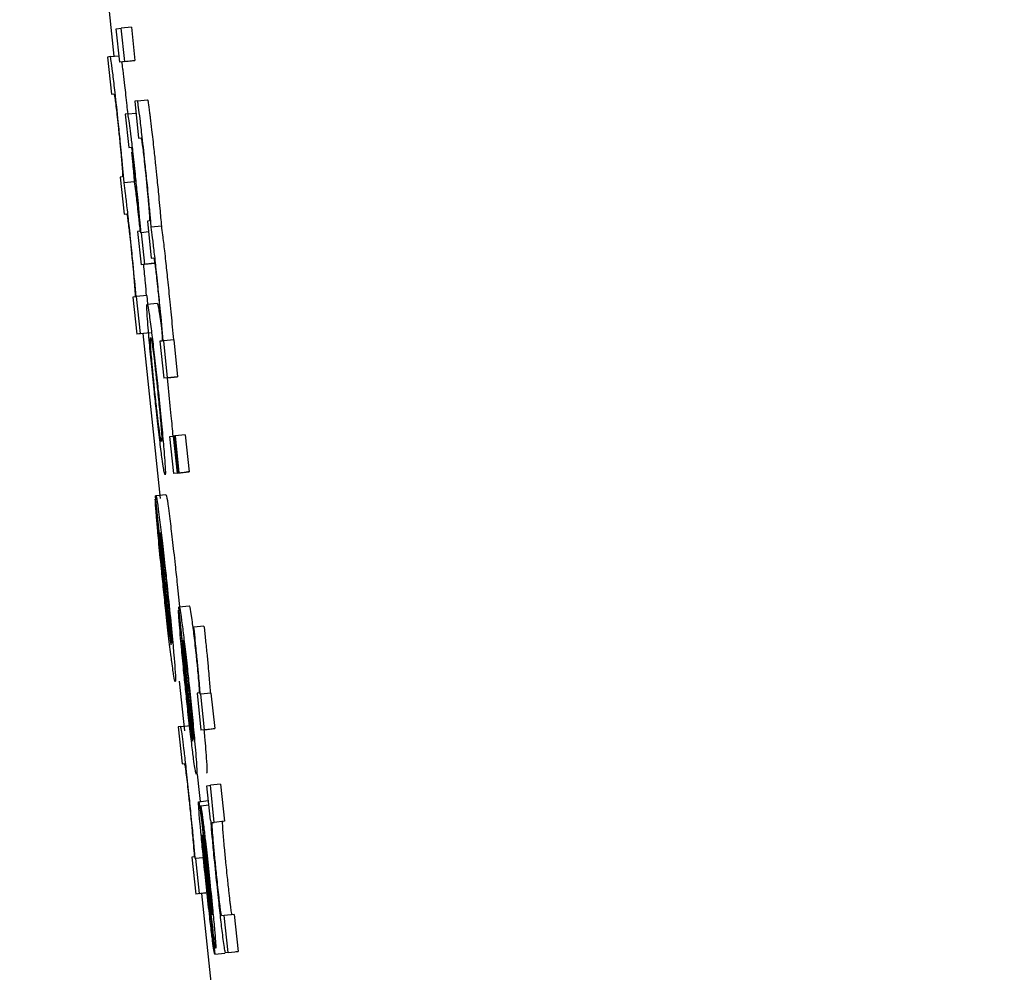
# Model space of a CAD drawing. Header units: inches. Extents: x 170 to 312, y 215 to 248.
# Tile 534 of 656: x 284.2456 to 284.2646, y 243.5862 to 243.6046. Entities that reach past the tile are written whole.
import ezdxf

# ---------------------------------------------------------------- set-up
doc = ezdxf.new("R2010")
doc.units = ezdxf.units.IN
doc.header["$LTSCALE"] = 0.25
doc.header["$MEASUREMENT"] = 0
doc.layers.add('ANNOTATIONS', color=1, linetype='Continuous')
doc.layers.add('MOTOR RH', color=7, linetype='Continuous')
doc.styles.add('ARIAL', font='arial.ttf', dxfattribs={"height": 0.09375})
doc.dimstyles.new('STANDARD$0', dxfattribs={"dimtxt": 0.09375, "dimasz": 0.09375, "dimexe": 0.03125, "dimexo": 0.046875, "dimgap": 0.09, "dimtad": 0, "dimtih": 1, "dimtoh": 1, "dimdec": 4, "dimzin": 0, "dimdsep": 46, "dimtxsty": 'ARIAL', "dimcen": 0.09, "dimadec": 0, "dimazin": 0, "dimtfac": 1, "dimtdec": 4, "dimtofl": 0, "dimtmove": 0, "dimatfit": 1, "dimfxl": 1, "dimtolj": 1, "dimtzin": 0, "dimarcsym": 0})

# ---------------------------------------------------------------- blocks, each defined once
blk = doc.blocks.new('*D63')
at = {"layer": 'ANNOTATIONS', "color": 0, "lineweight": -2, "transparency": 16777216}
for p, q in [((283.942864, 244.125047), (285.788826, 244.125047)), ((285.757576, 244.031297), (285.757576, 242.331666)), ((285.757576, 240.197174), (285.757576, 241.896805)), ((285.027051, 240.103424), (285.788826, 240.103424))]:
    blk.add_line(p, q, dxfattribs=at)
at = {"layer": 'ANNOTATIONS', "color": 0, "transparency": 16777216}
for points in [[(285.741951, 244.031297), (285.773201, 244.031297), (285.757576, 244.125047)], [(285.741951, 240.197174), (285.773201, 240.197174), (285.757576, 240.103424)]]:
    blk.add_solid(points, dxfattribs=at)
at = {"layer": 'defpoints', "color": 0, "transparency": 16777216}
for p in [(283.895989, 244.125047), (284.980176, 240.103424), (285.757576, 240.103424)]:
    blk.add_point(p, dxfattribs=at)
at = {"layer": 'ANNOTATIONS', "color": 0, "transparency": 16777216, "insert": (285.757576, 242.114236), "char_height": 0.09375, "attachment_point": 5, "style": 'ARIAL'}
blk.add_mtext('\\A1;OPENING\\PHEIGHT', dxfattribs=at)
blk = doc.blocks.new('*D64')
at = {"layer": 'ANNOTATIONS', "color": 0, "lineweight": -2, "transparency": 16777216}
for p, q in [((283.942864, 244.96103), (286.443815, 244.96103)), ((286.412565, 244.86728), (286.412565, 242.749657)), ((286.412565, 240.197174), (286.412565, 242.314797)), ((285.947395, 240.103424), (286.443815, 240.103424))]:
    blk.add_line(p, q, dxfattribs=at)
at = {"layer": 'ANNOTATIONS', "color": 0, "transparency": 16777216}
for points in [[(286.39694, 244.86728), (286.42819, 244.86728), (286.412565, 244.96103)], [(286.39694, 240.197174), (286.42819, 240.197174), (286.412565, 240.103424)]]:
    blk.add_solid(points, dxfattribs=at)
at = {"layer": 'defpoints', "color": 0, "transparency": 16777216}
for p in [(283.895989, 244.96103), (285.90052, 240.103424), (286.412565, 240.103424)]:
    blk.add_point(p, dxfattribs=at)
at = {"layer": 'ANNOTATIONS', "color": 0, "transparency": 16777216, "insert": (286.412565, 242.532227), "char_height": 0.09375, "attachment_point": 5, "style": 'ARIAL'}
blk.add_mtext('\\A1;TOTAL\\PHEIGHT', dxfattribs=at)

msp = doc.modelspace()

# ---------------------------------------------------------------- linework, layer by layer
at = {"layer": 'MOTOR RH'}
for p, q in [((284.247279, 243.604775), (284.247369, 243.603913)), ((284.247416, 243.604442), (284.247513, 243.604454)), ((284.247484, 243.603799), (284.247416, 243.604442)), ((284.247708, 243.604475), (284.247513, 243.604454)), ((284.24758, 243.603811), (284.247513, 243.604454)), ((284.247708, 243.604475), (284.247776, 243.603832)), ((284.247301, 243.603906), (284.247249, 243.603899)), ((284.247249, 243.603899), (284.247325, 243.603184)), ((284.247301, 243.603906), (284.247471, 243.603923)), ((284.247679, 243.603819), (284.247484, 243.603799)), ((284.24758, 243.603811), (284.247484, 243.603799)), ((284.24758, 243.603811), (284.247776, 243.603832)), ((284.247776, 243.603832), (284.247679, 243.603819)), ((284.247325, 243.603184), (284.247371, 243.603191)), ((284.247825, 243.603052), (284.247773, 243.603046)), ((284.247773, 243.603046), (284.247848, 243.602331)), ((284.247825, 243.603052), (284.24802, 243.603073)), ((284.247636, 243.6028), (284.247797, 243.602817)), ((284.247636, 243.6028), (284.247589, 243.602794)), ((284.247589, 243.602794), (284.247657, 243.602151)), ((284.247848, 243.602331), (284.247894, 243.602337)), ((284.247657, 243.602151), (284.247702, 243.602157)), ((284.247533, 243.601585), (284.247493, 243.601581)), ((284.247493, 243.601581), (284.247568, 243.600866)), ((284.247764, 243.601486), (284.247568, 243.601466)), ((284.247568, 243.600866), (284.247618, 243.600873)), ((284.248056, 243.600732), (284.248016, 243.600727)), ((284.248016, 243.600727), (284.248092, 243.600013)), ((284.247872, 243.600536), (284.247827, 243.60053)), ((284.247827, 243.60053), (284.247895, 243.599887)), ((284.248287, 243.600633), (284.248091, 243.600612)), ((284.247901, 243.600506), (284.247893, 243.600505)), ((284.248038, 243.60052), (284.247901, 243.600506)), ((284.247965, 243.599896), (284.247901, 243.600506)), ((284.248092, 243.600013), (284.248141, 243.600019)), ((284.248091, 243.599908), (284.247895, 243.599887)), ((284.247965, 243.599896), (284.247895, 243.599887)), ((284.247965, 243.599896), (284.248161, 243.599917)), ((284.248161, 243.599917), (284.248091, 243.599908)), ((284.247777, 243.599267), (284.247737, 243.599262)), ((284.247737, 243.599262), (284.247812, 243.598547)), ((284.247808, 243.599271), (284.247799, 243.59927)), ((284.248003, 243.599292), (284.247808, 243.599271)), ((284.247883, 243.598556), (284.247808, 243.599271)), ((284.248003, 243.599292), (284.248021, 243.599126)), ((284.248011, 243.599125), (284.248207, 243.599145)), ((284.24828, 243.598713), (284.248293, 243.598607)), ((284.248008, 243.598568), (284.247812, 243.598547)), ((284.247883, 243.598556), (284.247812, 243.598547)), ((284.247883, 243.598556), (284.248078, 243.598577)), ((284.24793, 243.59856), (284.248264, 243.595371)), ((284.2483, 243.598414), (284.24826, 243.598409)), ((284.24826, 243.598409), (284.248335, 243.597694)), ((284.248331, 243.598417), (284.248322, 243.598417)), ((284.248526, 243.598438), (284.248331, 243.598417)), ((284.248406, 243.597703), (284.248331, 243.598417)), ((284.248526, 243.598438), (284.248601, 243.597724)), ((284.248531, 243.597715), (284.248335, 243.597694)), ((284.248406, 243.597703), (284.248335, 243.597694)), ((284.248396, 243.5977), (284.248417, 243.597506)), ((284.248406, 243.597703), (284.248601, 243.597724)), ((284.248601, 243.597724), (284.248531, 243.597715)), ((284.248453, 243.59657), (284.248524, 243.596579)), ((284.248529, 243.595856), (284.248453, 243.59657)), ((284.248536, 243.596581), (284.248524, 243.596579)), ((284.248599, 243.595865), (284.248524, 243.596579)), ((284.248536, 243.596581), (284.24855, 243.596582)), ((284.248611, 243.595866), (284.248536, 243.596581)), ((284.248746, 243.596603), (284.24855, 243.596582)), ((284.24855, 243.596582), (284.248625, 243.595868)), ((284.248746, 243.596603), (284.248821, 243.595889)), ((284.248724, 243.595877), (284.248529, 243.595856)), ((284.248599, 243.595865), (284.248529, 243.595856)), ((284.248599, 243.595865), (284.248821, 243.595889)), ((284.248611, 243.595866), (284.248807, 243.595887)), ((284.248625, 243.595868), (284.248611, 243.595866)), ((284.248795, 243.595885), (284.248724, 243.595877)), ((284.248821, 243.595889), (284.248807, 243.595887)), ((284.248474, 243.592549), (284.248173, 243.595414)), ((284.248179, 243.59543), (284.248375, 243.595451)), ((284.248178, 243.595362), (284.24817, 243.595361)), ((284.24817, 243.595361), (284.248245, 243.594647)), ((284.248253, 243.594648), (284.248245, 243.594647)), ((284.248482, 243.59258), (284.248257, 243.594716)), ((284.248592, 243.593713), (284.248643, 243.593221)), ((284.248627, 243.593219), (284.248619, 243.593218)), ((284.248619, 243.593218), (284.248687, 243.592575)), ((284.248894, 243.590687), (284.248622, 243.593266)), ((284.248629, 243.593281), (284.248824, 243.593301)), ((284.248914, 243.592888), (284.248901, 243.592886)), ((284.249109, 243.592909), (284.248914, 243.592888)), ((284.248902, 243.590715), (284.2487, 243.592638)), ((284.248633, 243.591843), (284.248733, 243.590888)), ((284.249012, 243.591618), (284.248975, 243.591613)), ((284.248975, 243.591613), (284.24905, 243.590899)), ((284.249244, 243.591613), (284.249048, 243.591593)), ((284.249244, 243.591613), (284.249316, 243.590928)), ((284.249048, 243.591593), (284.249037, 243.591591)), ((284.24912, 243.590908), (284.249048, 243.591593)), ((284.248657, 243.590969), (284.24861, 243.590964)), ((284.24861, 243.590964), (284.248685, 243.590249)), ((284.248657, 243.590969), (284.248853, 243.59099)), ((284.249246, 243.590919), (284.24905, 243.590899)), ((284.24912, 243.590908), (284.24905, 243.590899)), ((284.24912, 243.590908), (284.249316, 243.590928)), ((284.249316, 243.590928), (284.249246, 243.590919)), ((284.248685, 243.590249), (284.24873, 243.590255)), ((284.248977, 243.590046), (284.249015, 243.589695)), ((284.249015, 243.589695), (284.249033, 243.58952)), ((284.249163, 243.589824), (284.249233, 243.589833)), ((284.249233, 243.589161), (284.249163, 243.589824)), ((284.249429, 243.589853), (284.249233, 243.589833)), ((284.249309, 243.589118), (284.249233, 243.589833)), ((284.249429, 243.589853), (284.249504, 243.589138)), ((284.249007, 243.589517), (284.249193, 243.589537)), ((284.249045, 243.58943), (284.249048, 243.589431)), ((284.249113, 243.588787), (284.249045, 243.58943)), ((284.249203, 243.589447), (284.249048, 243.589431)), ((284.249243, 243.589162), (284.249233, 243.589161)), ((284.249504, 243.589138), (284.249309, 243.589118)), ((284.249504, 243.589138), (284.249468, 243.589134)), ((284.249272, 243.589113), (284.249309, 243.589118)), ((284.248919, 243.588454), (284.248874, 243.588448)), ((284.248874, 243.588448), (284.24895, 243.587733)), ((284.248949, 243.588419), (284.24894, 243.588418)), ((284.249144, 243.58844), (284.248949, 243.588419)), ((284.24902, 243.587742), (284.248949, 243.588419)), ((284.249146, 243.588395), (284.249198, 243.587919)), ((284.249217, 243.587626), (284.24914, 243.588326)), ((284.249145, 243.587754), (284.24895, 243.587733)), ((284.24902, 243.587742), (284.24895, 243.587733)), ((284.24902, 243.587742), (284.249202, 243.587761)), ((284.249062, 243.587745), (284.249429, 243.584241)), ((284.249265, 243.587344), (284.249268, 243.587331)), ((284.249498, 243.587317), (284.249453, 243.587311)), ((284.249694, 243.587337), (284.249498, 243.587317)), ((284.249573, 243.586602), (284.249498, 243.587317)), ((284.249694, 243.587337), (284.249769, 243.586623)), ((284.249251, 243.587216), (284.249318, 243.586574)), ((284.249318, 243.586574), (284.249514, 243.586594)), ((284.249573, 243.586602), (284.249528, 243.586597)), ((284.249573, 243.586602), (284.249769, 243.586623)), ((284.249769, 243.586623), (284.249723, 243.586617))]:
    msp.add_line(p, q, dxfattribs=at)
for points, knots in [([(284.247353, 243.603557), (284.247343, 243.603639), (284.247322, 243.603803), (284.247307, 243.603896), (284.247303, 243.603903), (284.247301, 243.603906)], [0, 0, 0, 0, 0.3943949, 0.7896269, 1, 1, 1, 1]), ([(284.247519, 243.603803), (284.247525, 243.603765), (284.247533, 243.603708), (284.247545, 243.60361), (284.247549, 243.603577)], [0, 0, 0, 0, 0.66336, 1, 1, 1, 1]), ([(284.247549, 243.603577), (284.247558, 243.603503), (284.247579, 243.603324), (284.24761, 243.603045), (284.24763, 243.602855), (284.247636, 243.6028)], [0, 0, 0, 0, 0.332613, 0.807985, 1, 1, 1, 1]), ([(284.247455, 243.602647), (284.247434, 243.602843), (284.247398, 243.60318), (284.247366, 243.603446), (284.247353, 243.603557)], [0, 0, 0, 0, 0.582662, 1, 1, 1, 1]), ([(284.247371, 243.603191), (284.247374, 243.603184), (284.247379, 243.603175), (284.247395, 243.603063), (284.247413, 243.602922), (284.247435, 243.60273), (284.247449, 243.602594), (284.247457, 243.602519)], [0, 0, 0, 0, 0.332394, 0.502112, 0.673432, 0.820133, 1, 1, 1, 1]), ([(284.247876, 243.602703), (284.247866, 243.602785), (284.247845, 243.60295), (284.24783, 243.603042), (284.247826, 243.603049), (284.247825, 243.603052)], [0, 0, 0, 0, 0.3944666, 0.7896198, 1, 1, 1, 1]), ([(284.24802, 243.603073), (284.248024, 243.603062), (284.248031, 243.603041), (284.248053, 243.602881), (284.248068, 243.602756), (284.248072, 243.602724)], [0, 0, 0, 0, 0.425655, 0.853838, 1, 1, 1, 1]), ([(284.247516, 243.602041), (284.247508, 243.602118), (284.24749, 243.602311), (284.247468, 243.602521), (284.247455, 243.602647)], [0, 0, 0, 0, 0.403298, 1, 1, 1, 1]), ([(284.247785, 243.601635), (284.247769, 243.601786), (284.247741, 243.602044), (284.247704, 243.60237), (284.247674, 243.602606), (284.247649, 243.602776), (284.247641, 243.602791), (284.247636, 243.6028)], [0, 0, 0, 0, 0.212816, 0.36109, 0.509795, 0.704422, 1, 1, 1, 1]), ([(284.247978, 243.601793), (284.247957, 243.60199), (284.247921, 243.602327), (284.247889, 243.602593), (284.247876, 243.602703)], [0, 0, 0, 0, 0.582662, 1, 1, 1, 1]), ([(284.248072, 243.602724), (284.248081, 243.60265), (284.248102, 243.60247), (284.248138, 243.602147), (284.248163, 243.601913), (284.248174, 243.601814)], [0, 0, 0, 0, 0.288055, 0.699238, 1, 1, 1, 1]), ([(284.247457, 243.602519), (284.247467, 243.602426), (284.247486, 243.60224), (284.247507, 243.602018), (284.247517, 243.601907), (284.247521, 243.601862)], [0, 0, 0, 0, 0.3731707, 0.7461785, 1, 1, 1, 1]), ([(284.247894, 243.602337), (284.247897, 243.602331), (284.247902, 243.602321), (284.247918, 243.60221), (284.247936, 243.602068), (284.247958, 243.601876), (284.247972, 243.60174), (284.24798, 243.601665)], [0, 0, 0, 0, 0.332244, 0.501931, 0.673198, 0.820192, 1, 1, 1, 1]), ([(284.247702, 243.602157), (284.247707, 243.602148), (284.247712, 243.602136), (284.247734, 243.601981), (284.247752, 243.601829), (284.247772, 243.60165), (284.247785, 243.601531), (284.247791, 243.601472)], [0, 0, 0, 0, 0.413243, 0.568841, 0.725755, 0.86589, 1, 1, 1, 1]), ([(284.247712, 243.602061), (284.247719, 243.601981), (284.247739, 243.601768), (284.247755, 243.601595), (284.247764, 243.601486)], [0, 0, 0, 0, 0.376745, 1, 1, 1, 1]), ([(284.247568, 243.601466), (284.247561, 243.601551), (284.247546, 243.601724), (284.247526, 243.601934), (284.247516, 243.602041)], [0, 0, 0, 0, 0.494303, 1, 1, 1, 1]), ([(284.247521, 243.601862), (284.247526, 243.601801), (284.247538, 243.60165), (284.247537, 243.601594), (284.247534, 243.601588), (284.247533, 243.601585)], [0, 0, 0, 0, 0.314081, 0.776759, 1, 1, 1, 1]), ([(284.248039, 243.601187), (284.248032, 243.601265), (284.248013, 243.601458), (284.247991, 243.601668), (284.247978, 243.601793)], [0, 0, 0, 0, 0.403715, 1, 1, 1, 1]), ([(284.248174, 243.601814), (284.248182, 243.601729), (284.248204, 243.60152), (284.248223, 243.601325), (284.248235, 243.601208)], [0, 0, 0, 0, 0.402191, 1, 1, 1, 1]), ([(284.247764, 243.601486), (284.247771, 243.601433), (284.247788, 243.601306), (284.24781, 243.601117), (284.247823, 243.601007)], [0, 0, 0, 0, 0.4213984, 1, 1, 1, 1]), ([(284.247842, 243.601072), (284.247834, 243.601147), (284.247817, 243.601326), (284.247797, 243.601521), (284.247785, 243.601635)], [0, 0, 0, 0, 0.415639, 1, 1, 1, 1]), ([(284.24798, 243.601665), (284.24799, 243.601572), (284.248009, 243.601386), (284.24803, 243.601164), (284.24804, 243.601053), (284.248044, 243.601009)], [0, 0, 0, 0, 0.3731769, 0.7462018, 1, 1, 1, 1]), ([(284.247627, 243.600987), (284.247616, 243.601083), (284.247593, 243.601274), (284.247577, 243.601402), (284.247568, 243.601466)], [0, 0, 0, 0, 0.502991, 1, 1, 1, 1]), ([(284.247791, 243.601472), (284.2478, 243.601386), (284.247817, 243.601214), (284.24784, 243.600979), (284.24785, 243.600855), (284.247856, 243.600791)], [0, 0, 0, 0, 0.3242818, 0.647784, 1, 1, 1, 1]), ([(284.248091, 243.600612), (284.248084, 243.600697), (284.248069, 243.60087), (284.248049, 243.60108), (284.248039, 243.601187)], [0, 0, 0, 0, 0.494303, 1, 1, 1, 1]), ([(284.248235, 243.601208), (284.248242, 243.601128), (284.248263, 243.600915), (284.248278, 243.600741), (284.248287, 243.600633)], [0, 0, 0, 0, 0.37626, 1, 1, 1, 1]), ([(284.247687, 243.600436), (284.24768, 243.600508), (284.247659, 243.600698), (284.247639, 243.600876), (284.247627, 243.600987)], [0, 0, 0, 0, 0.377383, 1, 1, 1, 1]), ([(284.247823, 243.601007), (284.24783, 243.600941), (284.247848, 243.600787), (284.247866, 243.600618), (284.247876, 243.600522)], [0, 0, 0, 0, 0.427088, 1, 1, 1, 1]), ([(284.247893, 243.600505), (284.247886, 243.600587), (284.247871, 243.600755), (284.247852, 243.600966), (284.247842, 243.601072)], [0, 0, 0, 0, 0.493591, 1, 1, 1, 1]), ([(284.248044, 243.601009), (284.248049, 243.600948), (284.248061, 243.600797), (284.248061, 243.60074), (284.248057, 243.600734), (284.248056, 243.600732)], [0, 0, 0, 0, 0.314113, 0.776803, 1, 1, 1, 1]), ([(284.247618, 243.600873), (284.24762, 243.600867), (284.247624, 243.600859), (284.247638, 243.600765), (284.247653, 243.600639), (284.247673, 243.600466), (284.247686, 243.60034), (284.247694, 243.600267)], [0, 0, 0, 0, 0.3037331, 0.4749742, 0.6477057, 0.7965421, 1, 1, 1, 1]), ([(284.247856, 243.600791), (284.247863, 243.600706), (284.247874, 243.600566), (284.247872, 243.600544), (284.247872, 243.600536)], [0, 0, 0, 0, 0.611118, 1, 1, 1, 1]), ([(284.24815, 243.600133), (284.248139, 243.60023), (284.248117, 243.600421), (284.2481, 243.600549), (284.248091, 243.600612)], [0, 0, 0, 0, 0.5031647, 1, 1, 1, 1]), ([(284.248287, 243.600633), (284.248294, 243.600579), (284.248311, 243.600453), (284.248333, 243.600263), (284.248346, 243.600154)], [0, 0, 0, 0, 0.421406, 1, 1, 1, 1]), ([(284.247799, 243.59927), (284.247781, 243.59947), (284.247754, 243.599777), (284.24771, 243.600218), (284.247691, 243.600398), (284.247687, 243.600436)], [0, 0, 0, 0, 0.595211, 0.914894, 1, 1, 1, 1]), ([(284.247694, 243.600267), (284.247704, 243.600173), (284.247723, 243.599984), (284.247745, 243.599752), (284.247755, 243.599636), (284.24776, 243.599586)], [0, 0, 0, 0, 0.363254, 0.72698, 1, 1, 1, 1]), ([(284.248346, 243.600154), (284.248353, 243.600088), (284.248373, 243.599913), (284.248393, 243.599722), (284.248406, 243.599603)], [0, 0, 0, 0, 0.3771, 1, 1, 1, 1]), ([(284.248141, 243.600019), (284.248143, 243.600013), (284.248147, 243.600005), (284.248161, 243.599911), (284.248176, 243.599786), (284.248196, 243.599612), (284.248209, 243.599486), (284.248217, 243.599414)], [0, 0, 0, 0, 0.303886, 0.475197, 0.648, 0.796887, 1, 1, 1, 1]), ([(284.24821, 243.599583), (284.248203, 243.599654), (284.248182, 243.599845), (284.248163, 243.600022), (284.24815, 243.600133)], [0, 0, 0, 0, 0.376588, 1, 1, 1, 1]), ([(284.24794, 243.599892), (284.247951, 243.599771), (284.247973, 243.599548), (284.247988, 243.599371), (284.247995, 243.59929)], [0, 0, 0, 0, 0.542496, 1, 1, 1, 1]), ([(284.24776, 243.599586), (284.247765, 243.599525), (284.247777, 243.599378), (284.247781, 243.599281), (284.247778, 243.599271), (284.247777, 243.599267)], [0, 0, 0, 0, 0.301701, 0.733538, 1, 1, 1, 1]), ([(284.248322, 243.598417), (284.248305, 243.598616), (284.248277, 243.598924), (284.248233, 243.599365), (284.248214, 243.599545), (284.24821, 243.599583)], [0, 0, 0, 0, 0.595018, 0.914926, 1, 1, 1, 1]), ([(284.248406, 243.599603), (284.248421, 243.599457), (284.248455, 243.599123), (284.248492, 243.598735), (284.248511, 243.598519), (284.248518, 243.598437)], [0, 0, 0, 0, 0.328368, 0.745295, 1, 1, 1, 1]), ([(284.248217, 243.599414), (284.248227, 243.599319), (284.248246, 243.59913), (284.248268, 243.598898), (284.248278, 243.598782), (284.248283, 243.598732)], [0, 0, 0, 0, 0.363641, 0.727143, 1, 1, 1, 1]), ([(284.248032, 243.598667), (284.248025, 243.598748), (284.248008, 243.598973), (284.248004, 243.599105), (284.248009, 243.599119), (284.248011, 243.599125)], [0, 0, 0, 0, 0.264048, 0.726649, 1, 1, 1, 1]), ([(284.248011, 243.599125), (284.248018, 243.599112), (284.24803, 243.599088), (284.248068, 243.598812), (284.248084, 243.598692)], [0, 0, 0, 0, 0.5647654, 1, 1, 1, 1]), ([(284.248207, 243.599145), (284.248214, 243.599132), (284.248226, 243.599109), (284.248264, 243.598833), (284.24828, 243.598713)], [0, 0, 0, 0, 0.564767, 1, 1, 1, 1]), ([(284.248147, 243.597476), (284.248129, 243.597647), (284.248093, 243.597991), (284.248054, 243.598403), (284.248038, 243.598591), (284.248032, 243.598667)], [0, 0, 0, 0, 0.374185, 0.75074, 1, 1, 1, 1]), ([(284.248084, 243.598692), (284.248097, 243.598586), (284.248124, 243.598373), (284.248173, 243.597935), (284.248206, 243.597631), (284.248221, 243.597485)], [0, 0, 0, 0, 0.341483, 0.68391, 1, 1, 1, 1]), ([(284.248283, 243.598732), (284.248288, 243.598672), (284.2483, 243.598525), (284.248304, 243.598427), (284.248301, 243.598417), (284.2483, 243.598414)], [0, 0, 0, 0, 0.301477, 0.733497, 1, 1, 1, 1]), ([(284.248088, 243.598198), (284.248083, 243.598265), (284.24807, 243.59845), (284.248074, 243.598478), (284.248079, 243.598481), (284.248079, 243.598482)], [0, 0, 0, 0, 0.333375, 0.921928, 1, 1, 1, 1]), ([(284.248079, 243.598482), (284.248083, 243.598476), (284.24809, 243.598465), (284.248108, 243.598355), (284.248124, 243.598235), (284.248126, 243.598219)], [0, 0, 0, 0, 0.408905, 0.922241, 1, 1, 1, 1]), ([(284.248157, 243.597477), (284.248147, 243.597575), (284.248127, 243.597771), (284.248103, 243.598024), (284.248093, 243.598143), (284.248088, 243.598198)], [0, 0, 0, 0, 0.347825, 0.697267, 1, 1, 1, 1]), ([(284.248126, 243.598219), (284.248134, 243.598157), (284.24815, 243.598033), (284.24818, 243.597763), (284.248201, 243.597573), (284.248211, 243.59748)], [0, 0, 0, 0, 0.339076, 0.680161, 1, 1, 1, 1]), ([(284.248417, 243.597506), (284.248436, 243.597321), (284.248471, 243.596983), (284.248497, 243.596704), (284.248509, 243.596577)], [0, 0, 0, 0, 0.545475, 1, 1, 1, 1]), ([(284.248282, 243.596283), (284.248268, 243.596399), (284.248239, 243.59663), (284.24819, 243.597068), (284.248159, 243.597356), (284.248147, 243.597476)], [0, 0, 0, 0, 0.368182, 0.738105, 1, 1, 1, 1]), ([(284.24824, 243.596753), (284.248231, 243.596824), (284.248213, 243.596967), (284.248183, 243.597237), (284.248164, 243.597411), (284.248157, 243.597477)], [0, 0, 0, 0, 0.382013, 0.767131, 1, 1, 1, 1]), ([(284.248211, 243.59748), (284.248224, 243.597348), (284.248247, 243.597127), (284.248272, 243.596861), (284.248289, 243.596659), (284.248298, 243.5965), (284.248293, 243.596485), (284.24829, 243.596475)], [0, 0, 0, 0, 0.1917677, 0.321604, 0.4512803, 0.660078, 1, 1, 1, 1]), ([(284.248221, 243.597485), (284.24824, 243.597303), (284.248278, 243.596938), (284.248317, 243.596525), (284.248333, 243.596342), (284.248338, 243.59628)], [0, 0, 0, 0, 0.395795, 0.794662, 1, 1, 1, 1]), ([(284.24829, 243.596475), (284.248286, 243.59648), (284.248279, 243.59649), (284.248261, 243.596592), (284.248243, 243.596731), (284.24824, 243.596753)], [0, 0, 0, 0, 0.374961, 0.897198, 1, 1, 1, 1]), ([(284.248358, 243.595832), (284.248354, 243.595839), (284.248344, 243.595855), (284.248317, 243.596016), (284.248289, 243.596233), (284.248282, 243.596283)], [0, 0, 0, 0, 0.3323324, 0.8446919, 1, 1, 1, 1]), ([(284.248338, 243.59628), (284.248344, 243.596198), (284.248362, 243.595979), (284.248366, 243.595851), (284.24836, 243.595837), (284.248358, 243.595832)], [0, 0, 0, 0, 0.271127, 0.727289, 1, 1, 1, 1]), ([(284.248173, 243.595414), (284.248174, 243.595418), (284.248176, 243.595425), (284.248178, 243.595428), (284.248179, 243.59543)], [0, 0, 0, 0, 0.499948, 1, 1, 1, 1]), ([(284.248179, 243.59543), (284.248182, 243.595424), (284.248191, 243.595407), (284.248217, 243.595245), (284.248244, 243.595031), (284.248253, 243.59496)], [0, 0, 0, 0, 0.301493, 0.767502, 1, 1, 1, 1]), ([(284.248375, 243.595451), (284.248378, 243.595444), (284.248387, 243.595428), (284.248413, 243.595266), (284.24844, 243.595051), (284.248449, 243.59498)], [0, 0, 0, 0, 0.301425, 0.767378, 1, 1, 1, 1]), ([(284.248216, 243.594757), (284.248207, 243.594853), (284.248187, 243.595084), (284.248173, 243.595278), (284.248171, 243.595341), (284.24817, 243.595361)], [0, 0, 0, 0, 0.325025, 0.780308, 1, 1, 1, 1]), ([(284.248253, 243.59496), (284.248269, 243.594834), (284.2483, 243.594582), (284.248351, 243.59412), (284.248383, 243.59382), (284.248396, 243.593693)], [0, 0, 0, 0, 0.3656239, 0.7315037, 1, 1, 1, 1]), ([(284.248449, 243.59498), (284.248464, 243.594854), (284.248495, 243.594602), (284.248547, 243.594141), (284.248579, 243.593841), (284.248592, 243.593713)], [0, 0, 0, 0, 0.36536, 0.731198, 1, 1, 1, 1]), ([(284.248329, 243.593617), (284.248315, 243.59375), (284.248281, 243.594076), (284.248242, 243.59447), (284.248222, 243.594691), (284.248216, 243.594757)], [0, 0, 0, 0, 0.326541, 0.798296, 1, 1, 1, 1]), ([(284.248245, 243.594647), (284.248248, 243.594602), (284.248254, 243.594512), (284.248265, 243.594381), (284.248271, 243.594315)], [0, 0, 0, 0, 0.495813, 1, 1, 1, 1]), ([(284.248257, 243.594716), (284.248264, 243.594683), (284.248275, 243.59463), (284.248304, 243.594416), (284.248334, 243.594165), (284.248363, 243.593902), (284.24838, 243.59374), (284.248387, 243.593673)], [0, 0, 0, 0, 0.336441, 0.526307, 0.717718, 0.882823, 1, 1, 1, 1]), ([(284.248271, 243.594315), (284.248274, 243.594275), (284.248283, 243.594181), (284.248294, 243.59407), (284.2483, 243.594006)], [0, 0, 0, 0, 0.425604, 1, 1, 1, 1]), ([(284.2483, 243.594006), (284.248303, 243.593973), (284.24831, 243.593906), (284.248323, 243.59378), (284.248332, 243.593687), (284.248338, 243.593629)], [0, 0, 0, 0, 0.273621, 0.54752, 1, 1, 1, 1]), ([(284.248396, 243.593693), (284.248418, 243.593484), (284.248462, 243.593064), (284.248504, 243.592614), (284.248522, 243.592411), (284.248527, 243.592355)], [0, 0, 0, 0, 0.417909, 0.8384967, 1, 1, 1, 1]), ([(284.248476, 243.592314), (284.24846, 243.59244), (284.248429, 243.592693), (284.248376, 243.593166), (284.248343, 243.593479), (284.248329, 243.593617)], [0, 0, 0, 0, 0.358209, 0.716824, 1, 1, 1, 1]), ([(284.248338, 243.593629), (284.248346, 243.593557), (284.248365, 243.59338), (284.248383, 243.593216), (284.248394, 243.593118)], [0, 0, 0, 0, 0.40598, 1, 1, 1, 1]), ([(284.248387, 243.593673), (284.248401, 243.593542), (284.248428, 243.593283), (284.248448, 243.593071), (284.248457, 243.592965)], [0, 0, 0, 0, 0.505209, 1, 1, 1, 1]), ([(284.248394, 243.593118), (284.248401, 243.593059), (284.248418, 243.592911), (284.248432, 243.592807), (284.24844, 243.592744)], [0, 0, 0, 0, 0.395911, 1, 1, 1, 1]), ([(284.248658, 243.592674), (284.24865, 243.592766), (284.248631, 243.592989), (284.24862, 243.593151), (284.248619, 243.593204), (284.248619, 243.593218)], [0, 0, 0, 0, 0.336298, 0.819954, 1, 1, 1, 1]), ([(284.248622, 243.593266), (284.248623, 243.593269), (284.248625, 243.593276), (284.248628, 243.593279), (284.248629, 243.593281)], [0, 0, 0, 0, 0.499985, 1, 1, 1, 1]), ([(284.248629, 243.593281), (284.248632, 243.593275), (284.248641, 243.59326), (284.248665, 243.593108), (284.248691, 243.592909), (284.248698, 243.592857)], [0, 0, 0, 0, 0.305633, 0.818152, 1, 1, 1, 1]), ([(284.248824, 243.593301), (284.248828, 243.593296), (284.248836, 243.59328), (284.248861, 243.593128), (284.248887, 243.59293), (284.248894, 243.592878)], [0, 0, 0, 0, 0.305636, 0.818295, 1, 1, 1, 1]), ([(284.248457, 243.592965), (284.248463, 243.5929), (284.248478, 243.592725), (284.248482, 243.592632), (284.248482, 243.592591), (284.248482, 243.59258)], [0, 0, 0, 0, 0.298192, 0.802701, 1, 1, 1, 1]), ([(284.24844, 243.592744), (284.248446, 243.5927), (284.248462, 243.59259), (284.24847, 243.592564), (284.248474, 243.592549)], [0, 0, 0, 0, 0.39662, 1, 1, 1, 1]), ([(284.248698, 243.592857), (284.248711, 243.59275), (284.248738, 243.592533), (284.248785, 243.592116), (284.248815, 243.591837), (284.248828, 243.591717)], [0, 0, 0, 0, 0.361376, 0.724405, 1, 1, 1, 1]), ([(284.248894, 243.592878), (284.248907, 243.592773), (284.248926, 243.592623), (284.24895, 243.592407), (284.248957, 243.592342)], [0, 0, 0, 0, 0.6943812, 1, 1, 1, 1]), ([(284.248901, 243.592886), (284.248903, 243.592861), (284.248909, 243.59281), (284.248917, 243.592728), (284.248923, 243.592672), (284.248927, 243.592641)], [0, 0, 0, 0, 0.308243, 0.618001, 1, 1, 1, 1]), ([(284.248942, 243.592624), (284.248934, 243.5927), (284.248925, 243.592789), (284.248915, 243.592876), (284.248914, 243.592888)], [0, 0, 0, 0, 0.865377, 1, 1, 1, 1]), ([(284.249109, 243.592909), (284.249114, 243.592865), (284.249124, 243.592778), (284.249133, 243.592689), (284.249138, 243.592644)], [0, 0, 0, 0, 0.498411, 1, 1, 1, 1]), ([(284.248759, 243.591648), (284.248747, 243.591767), (284.248718, 243.592048), (284.248683, 243.592405), (284.248665, 243.592602), (284.248658, 243.592674)], [0, 0, 0, 0, 0.319283, 0.75255, 1, 1, 1, 1]), ([(284.248687, 243.592575), (284.248689, 243.592536), (284.248694, 243.592456), (284.248704, 243.592337), (284.248709, 243.592277)], [0, 0, 0, 0, 0.496107, 1, 1, 1, 1]), ([(284.2487, 243.592638), (284.248708, 243.592598), (284.24872, 243.592542), (284.248754, 243.592282), (284.24878, 243.592053), (284.248803, 243.591847), (284.248815, 243.591732), (284.248819, 243.5917)], [0, 0, 0, 0, 0.451363, 0.619328, 0.788422, 0.940541, 1, 1, 1, 1]), ([(284.248927, 243.592641), (284.24894, 243.592516), (284.248963, 243.59229), (284.248991, 243.591999), (284.249002, 243.591873), (284.249007, 243.591813)], [0, 0, 0, 0, 0.390526, 0.706016, 1, 1, 1, 1]), ([(284.249037, 243.591591), (284.249028, 243.591701), (284.249015, 243.591873), (284.248983, 243.592224), (284.248958, 243.592469), (284.248944, 243.592603), (284.248942, 243.592624)], [0, 0, 0, 0, 0.4474183, 0.6999864, 0.9548846, 1, 1, 1, 1]), ([(284.249138, 243.592644), (284.249148, 243.592544), (284.249169, 243.592344), (284.249199, 243.592024), (284.249219, 243.591787), (284.249229, 243.591657), (284.249233, 243.591612)], [0, 0, 0, 0, 0.222542, 0.444529, 0.808259, 1, 1, 1, 1]), ([(284.248554, 243.591835), (284.248547, 243.591852), (284.248535, 243.591881), (284.248501, 243.592118), (284.24848, 243.592283), (284.248476, 243.592314)], [0, 0, 0, 0, 0.52439, 0.909627, 1, 1, 1, 1]), ([(284.248527, 243.592355), (284.248535, 243.59226), (284.248554, 243.592023), (284.248561, 243.59186), (284.248556, 243.591843), (284.248554, 243.591835)], [0, 0, 0, 0, 0.276431, 0.692176, 1, 1, 1, 1]), ([(284.248709, 243.592277), (284.248712, 243.592236), (284.24872, 243.592152), (284.24873, 243.59205), (284.248735, 243.591998)], [0, 0, 0, 0, 0.490301, 1, 1, 1, 1]), ([(284.248735, 243.591998), (284.248738, 243.591969), (284.248744, 243.591909), (284.248755, 243.591796), (284.248764, 243.591712), (284.248769, 243.591659)], [0, 0, 0, 0, 0.271923, 0.544757, 1, 1, 1, 1]), ([(284.249007, 243.591813), (284.24901, 243.591768), (284.24902, 243.591628), (284.249015, 243.591622), (284.249012, 243.591618)], [0, 0, 0, 0, 0.3237364, 1, 1, 1, 1]), ([(284.248893, 243.590476), (284.248879, 243.590584), (284.248852, 243.5908), (284.248804, 243.591229), (284.248773, 243.591518), (284.248759, 243.591648)], [0, 0, 0, 0, 0.354845, 0.711449, 1, 1, 1, 1]), ([(284.248769, 243.591659), (284.248776, 243.591592), (284.248793, 243.591432), (284.24881, 243.591285), (284.24882, 243.5912)], [0, 0, 0, 0, 0.414825, 1, 1, 1, 1]), ([(284.248819, 243.5917), (284.24883, 243.591592), (284.248852, 243.591377), (284.248872, 243.591168), (284.24888, 243.591076), (284.248881, 243.591063)], [0, 0, 0, 0, 0.458173, 0.919408, 1, 1, 1, 1]), ([(284.248828, 243.591717), (284.248846, 243.591543), (284.248882, 243.591195), (284.248921, 243.590781), (284.248938, 243.590588), (284.248944, 243.590513)], [0, 0, 0, 0, 0.377576, 0.756836, 1, 1, 1, 1]), ([(284.24882, 243.5912), (284.248826, 243.591142), (284.248842, 243.591006), (284.248854, 243.590915), (284.248861, 243.590863)], [0, 0, 0, 0, 0.423509, 1, 1, 1, 1]), ([(284.248881, 243.591063), (284.248886, 243.591009), (284.248899, 243.590852), (284.248902, 243.590767), (284.248902, 243.590728), (284.248902, 243.590715)], [0, 0, 0, 0, 0.261543, 0.769935, 1, 1, 1, 1]), ([(284.248819, 243.589674), (284.248802, 243.589837), (284.248772, 243.590119), (284.24873, 243.590489), (284.248697, 243.590754), (284.24867, 243.590943), (284.248662, 243.590959), (284.248657, 243.590969)], [0, 0, 0, 0, 0.219166, 0.377983, 0.537635, 0.720468, 1, 1, 1, 1]), ([(284.248861, 243.590863), (284.248867, 243.590823), (284.248882, 243.590723), (284.248889, 243.590701), (284.248894, 243.590687)], [0, 0, 0, 0, 0.400848, 1, 1, 1, 1]), ([(284.249106, 243.590905), (284.249111, 243.590858), (284.249125, 243.590711), (284.249134, 243.590606), (284.24914, 243.590534)], [0, 0, 0, 0, 0.317007, 1, 1, 1, 1]), ([(284.248966, 243.590045), (284.248962, 243.590051), (284.248952, 243.590067), (284.248925, 243.590224), (284.248898, 243.590431), (284.248893, 243.590476)], [0, 0, 0, 0, 0.338039, 0.8573581, 1, 1, 1, 1]), ([(284.248944, 243.590513), (284.248951, 243.590429), (284.248969, 243.590204), (284.248973, 243.590066), (284.248968, 243.590051), (284.248966, 243.590045)], [0, 0, 0, 0, 0.2662525, 0.7120711, 1, 1, 1, 1]), ([(284.24914, 243.590534), (284.249147, 243.59045), (284.249164, 243.590225), (284.249169, 243.590087), (284.249164, 243.590071), (284.249161, 243.590065)], [0, 0, 0, 0, 0.266252, 0.712054, 1, 1, 1, 1]), ([(284.24873, 243.590255), (284.248734, 243.590248), (284.248739, 243.590238), (284.248756, 243.590119), (284.248776, 243.589959), (284.248801, 243.58974), (284.248817, 243.589583), (284.248827, 243.589494)], [0, 0, 0, 0, 0.308089, 0.481219, 0.65589, 0.804812, 1, 1, 1, 1]), ([(284.248883, 243.589049), (284.248874, 243.589131), (284.248855, 243.589331), (284.248832, 243.589546), (284.248819, 243.589674)], [0, 0, 0, 0, 0.4061106, 1, 1, 1, 1]), ([(284.249031, 243.589127), (284.249023, 243.589221), (284.249007, 243.58941), (284.249003, 243.589507), (284.249006, 243.589515), (284.249007, 243.589517)], [0, 0, 0, 0, 0.414113, 0.829396, 1, 1, 1, 1]), ([(284.249007, 243.589517), (284.249008, 243.589516), (284.24901, 243.589513), (284.249015, 243.589486), (284.249018, 243.589471)], [0, 0, 0, 0, 0.4381196, 1, 1, 1, 1]), ([(284.248827, 243.589494), (284.248838, 243.589389), (284.248859, 243.58918), (284.248883, 243.588924), (284.248895, 243.588793), (284.2489, 243.588737)], [0, 0, 0, 0, 0.364384, 0.727549, 1, 1, 1, 1]), ([(284.249018, 243.589471), (284.249023, 243.589438), (284.249032, 243.589382), (284.249048, 243.589254), (284.249057, 243.58918), (284.249059, 243.589167)], [0, 0, 0, 0, 0.525669, 0.914589, 1, 1, 1, 1]), ([(284.249048, 243.589431), (284.249052, 243.589414), (284.24906, 243.58938), (284.249083, 243.589207), (284.249099, 243.589072), (284.249104, 243.58903)], [0, 0, 0, 0, 0.405905, 0.813249, 1, 1, 1, 1]), ([(284.249138, 243.58805), (284.249117, 243.58825), (284.249082, 243.588591), (284.249047, 243.588948), (284.249035, 243.589089), (284.249031, 243.589127)], [0, 0, 0, 0, 0.5115499, 0.8704789, 1, 1, 1, 1]), ([(284.249059, 243.589167), (284.249068, 243.589088), (284.249096, 243.588848), (284.249126, 243.588577), (284.249146, 243.588395)], [0, 0, 0, 0, 0.327083, 1, 1, 1, 1]), ([(284.249361, 243.587918), (284.249341, 243.588116), (284.249306, 243.588449), (284.249268, 243.588854), (284.249251, 243.589057), (284.249245, 243.589141), (284.249243, 243.589162)], [0, 0, 0, 0, 0.386262, 0.648501, 0.910748, 1, 1, 1, 1]), ([(284.249468, 243.589134), (284.249467, 243.589133), (284.249463, 243.589132), (284.249463, 243.589102), (284.249463, 243.589088)], [0, 0, 0, 0, 0.498185, 1, 1, 1, 1]), ([(284.24894, 243.588418), (284.248932, 243.588512), (284.248916, 243.588701), (284.248894, 243.588932), (284.248883, 243.589049)], [0, 0, 0, 0, 0.494112, 1, 1, 1, 1]), ([(284.249104, 243.58903), (284.249115, 243.588941), (284.249141, 243.588721), (284.24918, 243.588365), (284.249206, 243.588119), (284.249215, 243.588034)], [0, 0, 0, 0, 0.308579, 0.75837, 1, 1, 1, 1]), ([(284.249267, 243.589068), (284.249267, 243.589082), (284.249267, 243.589111), (284.249271, 243.589112), (284.249272, 243.589113)], [0, 0, 0, 0, 0.496869, 1, 1, 1, 1]), ([(284.249279, 243.58888), (284.249276, 243.588917), (284.24927, 243.589002), (284.249268, 243.589044), (284.249267, 243.589068)], [0, 0, 0, 0, 0.4377835, 1, 1, 1, 1]), ([(284.249463, 243.589088), (284.249463, 243.589071), (284.249465, 243.589031), (284.249471, 243.588948), (284.249475, 243.588901)], [0, 0, 0, 0, 0.438401, 1, 1, 1, 1]), ([(284.249073, 243.588874), (284.249072, 243.588869), (284.249071, 243.588858), (284.249078, 243.588772), (284.249084, 243.588695), (284.249087, 243.588665)], [0, 0, 0, 0, 0.3766674, 0.755325, 1, 1, 1, 1]), ([(284.249079, 243.588846), (284.249078, 243.588851), (284.249076, 243.58886), (284.249074, 243.58887), (284.249073, 243.588873), (284.249073, 243.588874)], [0, 0, 0, 0, 0.305348, 0.610419, 1, 1, 1, 1]), ([(284.249095, 243.588723), (284.249092, 243.588745), (284.249088, 243.588786), (284.249082, 243.588823), (284.24908, 243.588838), (284.249079, 243.588846)], [0, 0, 0, 0, 0.373409, 0.682873, 1, 1, 1, 1]), ([(284.249136, 243.588644), (284.249133, 243.588667), (284.249126, 243.588721), (284.249119, 243.58876), (284.249115, 243.588778), (284.249113, 243.588787)], [0, 0, 0, 0, 0.268967, 0.63055, 1, 1, 1, 1]), ([(284.249357, 243.588068), (284.249346, 243.588173), (284.249324, 243.588384), (284.249296, 243.588672), (284.249285, 243.58881), (284.249279, 243.58888)], [0, 0, 0, 0, 0.327346, 0.65521, 1, 1, 1, 1]), ([(284.249475, 243.588901), (284.249483, 243.588802), (284.249497, 243.588637), (284.249527, 243.58833), (284.249545, 243.588158), (284.249552, 243.588089)], [0, 0, 0, 0, 0.464742, 0.781025, 1, 1, 1, 1]), ([(284.2489, 243.588737), (284.248907, 243.588657), (284.248918, 243.58852), (284.248921, 243.588457), (284.248919, 243.588454), (284.248919, 243.588454)], [0, 0, 0, 0, 0.537263, 0.912218, 1, 1, 1, 1]), ([(284.249087, 243.588665), (284.249093, 243.588597), (284.24911, 243.588422), (284.249132, 243.588213), (284.249145, 243.588086)], [0, 0, 0, 0, 0.389409, 1, 1, 1, 1]), ([(284.24914, 243.588326), (284.249132, 243.588395), (284.249117, 243.588534), (284.249103, 243.58866), (284.249095, 243.588723)], [0, 0, 0, 0, 0.495205, 1, 1, 1, 1]), ([(284.249168, 243.58837), (284.249159, 243.58845), (284.249147, 243.588552), (284.249138, 243.588628), (284.249136, 243.588644)], [0, 0, 0, 0, 0.782042, 1, 1, 1, 1]), ([(284.249207, 243.588009), (284.2492, 243.588069), (284.249187, 243.588193), (284.249174, 243.58831), (284.249168, 243.58837)], [0, 0, 0, 0, 0.492595, 1, 1, 1, 1]), ([(284.24926, 243.586952), (284.249247, 243.587061), (284.249217, 243.587311), (284.249174, 243.587711), (284.249146, 243.587969), (284.249138, 243.58805)], [0, 0, 0, 0, 0.3456278, 0.791489, 1, 1, 1, 1]), ([(284.249145, 243.588086), (284.249161, 243.587936), (284.249184, 243.587715), (284.249205, 243.587534), (284.249212, 243.587477)], [0, 0, 0, 0, 0.680721, 1, 1, 1, 1]), ([(284.249256, 243.587516), (284.24925, 243.58758), (284.249236, 243.587729), (284.249217, 243.587908), (284.249207, 243.588009)], [0, 0, 0, 0, 0.431607, 1, 1, 1, 1]), ([(284.249215, 243.588034), (284.249235, 243.587841), (284.249269, 243.587513), (284.2493, 243.587192), (284.249311, 243.587069), (284.249313, 243.587047)], [0, 0, 0, 0, 0.54036, 0.9157, 1, 1, 1, 1]), ([(284.24942, 243.587503), (284.249413, 243.587556), (284.2494, 243.587662), (284.249378, 243.587864), (284.249364, 243.588), (284.249357, 243.588068)], [0, 0, 0, 0, 0.336802, 0.671563, 1, 1, 1, 1]), ([(284.249552, 243.588089), (284.249563, 243.587991), (284.249581, 243.587823), (284.249602, 243.58763), (284.249612, 243.587551), (284.249615, 243.587523)], [0, 0, 0, 0, 0.473053, 0.814429, 1, 1, 1, 1]), ([(284.249198, 243.587919), (284.249207, 243.587836), (284.249223, 243.587688), (284.249242, 243.58752), (284.249251, 243.58745), (284.249253, 243.587433)], [0, 0, 0, 0, 0.492249, 0.875891, 1, 1, 1, 1]), ([(284.24947, 243.586947), (284.249457, 243.587053), (284.249432, 243.587264), (284.249394, 243.587614), (284.24937, 243.587832), (284.249361, 243.587918)], [0, 0, 0, 0, 0.378951, 0.756006, 1, 1, 1, 1]), ([(284.249285, 243.587026), (284.249276, 243.587099), (284.249255, 243.587286), (284.249231, 243.587498), (284.249217, 243.587626)], [0, 0, 0, 0, 0.39105, 1, 1, 1, 1]), ([(284.249212, 243.587477), (284.249218, 243.58743), (284.249232, 243.587318), (284.249244, 243.587245), (284.249248, 243.587225), (284.249251, 243.587216)], [0, 0, 0, 0, 0.29088, 0.69213, 1, 1, 1, 1]), ([(284.249253, 243.587433), (284.249254, 243.587422), (284.249257, 243.587398), (284.249261, 243.587367), (284.249264, 243.587353), (284.249265, 243.587344)], [0, 0, 0, 0, 0.227244, 0.534044, 1, 1, 1, 1]), ([(284.249268, 243.587331), (284.249269, 243.587335), (284.24927, 243.587344), (284.249264, 243.587419), (284.249258, 243.587488), (284.249256, 243.587516)], [0, 0, 0, 0, 0.368304, 0.738579, 1, 1, 1, 1]), ([(284.249453, 243.587311), (284.249449, 243.587317), (284.249444, 243.587325), (284.24943, 243.58742), (284.249422, 243.587484), (284.24942, 243.587503)], [0, 0, 0, 0, 0.611647, 0.887055, 1, 1, 1, 1]), ([(284.249615, 243.587523), (284.249621, 243.587482), (284.249635, 243.587375), (284.249642, 243.587341), (284.249645, 243.587337), (284.249646, 243.587336)], [0, 0, 0, 0, 0.328685, 0.838863, 1, 1, 1, 1]), ([(284.249313, 243.587047), (284.24932, 243.586965), (284.249334, 243.5868), (284.249339, 243.586701), (284.249336, 243.586691), (284.249335, 243.586688)], [0, 0, 0, 0, 0.377493, 0.755029, 1, 1, 1, 1]), ([(284.249318, 243.586574), (284.249314, 243.586586), (284.249306, 243.586607), (284.249281, 243.586783), (284.249265, 243.586913), (284.24926, 243.586952)], [0, 0, 0, 0, 0.500455, 0.851297, 1, 1, 1, 1]), ([(284.249323, 243.586736), (284.249317, 243.586774), (284.249308, 243.586836), (284.249291, 243.586974), (284.249285, 243.587026)], [0, 0, 0, 0, 0.6165512, 1, 1, 1, 1]), ([(284.249528, 243.586597), (284.249523, 243.586604), (284.249516, 243.586618), (284.249495, 243.586744), (284.249477, 243.586887), (284.24947, 243.586947)], [0, 0, 0, 0, 0.470195, 0.777233, 1, 1, 1, 1]), ([(284.249335, 243.586688), (284.249334, 243.586689), (284.249331, 243.586693), (284.249326, 243.586721), (284.249323, 243.586736)], [0, 0, 0, 0, 0.495399, 1, 1, 1, 1])]:
    msp.add_open_spline(points, degree=3, knots=knots, dxfattribs=at)

# ---------------------------------------------------------------- dimensions: what is measured, and where the dimension line sits
at = {"layer": 'ANNOTATIONS'}
for base, p1, p2, text, picture, middle in [((286.412565, 240.103424), (283.895989, 244.96103), (285.90052, 240.103424), 'TOTAL\\PHEIGHT', '*D64', (286.412565, 242.532227)), ((285.757576, 240.103424), (283.895989, 244.125047), (284.980176, 240.103424), 'OPENING\\PHEIGHT', '*D63', (285.757576, 242.114236))]:
    dim = msp.add_linear_dim(base=base, p1=p1, p2=p2, angle=90, text=text, dimstyle='STANDARD$0', dxfattribs=at)
    dim.commit()
    dim.dimension.update_dxf_attribs({"geometry": picture, "text_midpoint": middle})

doc.saveas('drawing.dxf')
